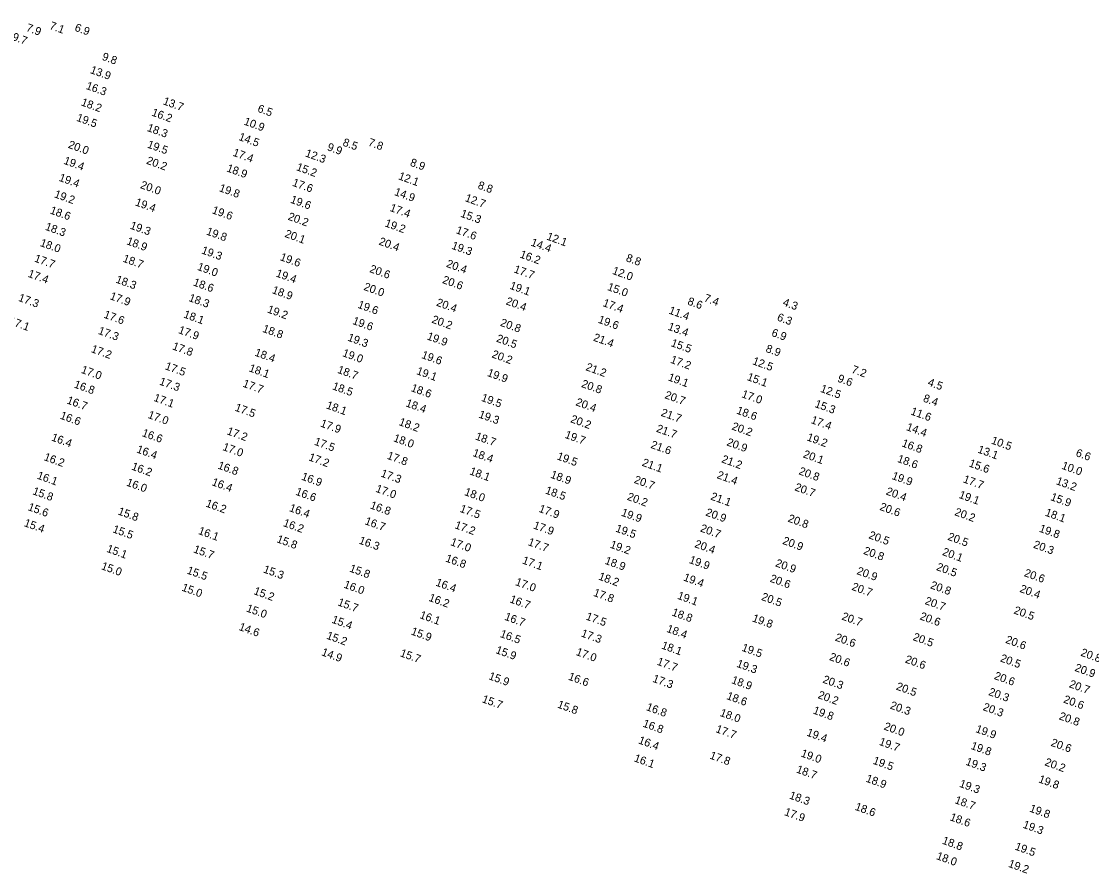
# Model space of a CAD drawing. Extents: x 1023796 to 1112670, y 656573 to 837340.
# Drawn here: x 1049296 to 1049964, y 763560 to 764092 of the extents above; entities that cross this region are included whole.
import ezdxf

# ---------------------------------------------------------------- set-up
doc = ezdxf.new("R2010")
doc.units = 0
doc.layers.add('V-TOPO-SOUN', color=7, linetype='Continuous')

msp = doc.modelspace()

# ---------------------------------------------------------------- texts
at = {"layer": 'V-TOPO-SOUN'}
for s, p in [('7.9', (1049298.07, 764086.31)), ('7.1', (1049312.67, 764087.58)), ('6.9', (1049328.37, 764086.43)), ('9.7', (1049289.35, 764080.64)), ('9.8', (1049345.45, 764068.28)), ('13.9 ', (1049338.09, 764059.97)), ('16.3 ', (1049335.45, 764050.07)), ('18.2 ', (1049332.41, 764039.8)), ('13.7 ', (1049383.56, 764040.48)), ('6.5', (1049442.6, 764035.84)), ('19.5 ', (1049329.51, 764030.16)), ('16.2 ', (1049376.45, 764033.44)), ('18.3 ', (1049373.62, 764023.82)), ('10.9 ', (1049434.09, 764027.81)), ('14.5 ', (1049430.81, 764018.19)), ('7.8', (1049511.7, 764014.72)), ('20.0 ', (1049324.32, 764013.3)), ('19.5 ', (1049373.73, 764013.46)), ('17.4 ', (1049427.17, 764008.34)), ('9.9', (1049486.11, 764011.79)), ('8.5', (1049495.83, 764014.69)), ('19.4 ', (1049321.51, 764003.31)), ('20.2 ', (1049373.19, 764003.36)), ('12.3 ', (1049472.41, 764007.93)), ('8.9', (1049537.89, 764002.11)), ('18.9 ', (1049423.3, 763998.57)), ('15.2 ', (1049466.82, 763999.33)), ('19.4 ', (1049318.54, 763992.68)), ('20.0 ', (1049369.42, 763988.13)), ('17.6 ', (1049464.34, 763989.6)), ('12.1 ', (1049530.59, 763993.64)), ('19.2 ', (1049315.62, 763982.4)), ('19.8 ', (1049418.62, 763986.21)), ('14.9 ', (1049528.08, 763983.79)), ('8.8', (1049580.17, 763987.91)), ('19.4 ', (1049366.17, 763977.35)), ('19.6 ', (1049463.15, 763979)), ('12.7 ', (1049572.22, 763979.98)), ('18.6 ', (1049312.97, 763972.26)), ('19.6 ', (1049414.2, 763972.42)), ('20.2 ', (1049461.59, 763968.39)), ('17.4 ', (1049525.26, 763973.86)), ('15.3 ', (1049569.42, 763970.24)), ('18.3 ', (1049309.94, 763962.09)), ('19.3 ', (1049362.99, 763962.8)), ('19.2 ', (1049522.14, 763964.24)), ('19.8 ', (1049410.59, 763959.13)), ('20.1 ', (1049459.64, 763957.63)), ('17.6 ', (1049566.58, 763959.95)), ('12.1 ', (1049623.18, 763955.97)), ('18.0 ', (1049306.76, 763951.97)), ('18.9 ', (1049360.81, 763953.03)), ('20.4 ', (1049518.4, 763952.84)), ('19.3 ', (1049563.83, 763950.24)), ('14.4 ', (1049613.32, 763952.23)), ('17.7 ', (1049303.19, 763942.24)), ('18.7 ', (1049358.46, 763942.15)), ('19.3 ', (1049407.6, 763947.34)), ('19.6 ', (1049456.67, 763943.11)), ('16.2 ', (1049606.46, 763944.79)), ('8.8', (1049672.76, 763942.51)), ('19.0 ', (1049404.97, 763937.06)), ('20.6 ', (1049512.6, 763935.69)), ('20.4 ', (1049560.55, 763938.94)), ('17.7 ', (1049602.72, 763935.49)), ('17.4 ', (1049299.2, 763932.7)), ('18.3 ', (1049354.04, 763929.11)), ('19.4 ', (1049454.08, 763932.92)), ('20.6 ', (1049558.06, 763928.84)), ('12.0 ', (1049664.22, 763934.56)), ('18.6 ', (1049402.41, 763927.31)), ('18.9 ', (1049451.69, 763922.5)), ('20.0 ', (1049508.93, 763924.56)), ('19.1 ', (1049600.14, 763925.24)), ('15.0 ', (1049661.14, 763924.48)), ('17.3 ', (1049293.19, 763917.67)), ('17.9 ', (1049350.39, 763918.72)), ('18.3 ', (1049399.62, 763917.59)), ('20.4 ', (1049554.29, 763914.69)), ('20.4 ', (1049597.75, 763915.5)), ('8.6', (1049711.19, 763915.42)), ('7.4', (1049721.46, 763917.44)), ('19.2 ', (1049448.7, 763910.43)), ('19.6 ', (1049505.19, 763913.35)), ('17.4 ', (1049658.3, 763914.43)), ('11.4 ', (1049699.49, 763909.77)), ('4.3', (1049770.7, 763914.81)), ('17.1 ', (1049287.34, 763903.17)), ('17.6 ', (1049346.56, 763907.17)), ('18.1 ', (1049396.4, 763907.31)), ('19.6 ', (1049501.94, 763903.25)), ('20.2 ', (1049551.41, 763904.09)), ('20.8 ', (1049594.23, 763902.11)), ('19.6 ', (1049655.35, 763904.03)), ('6.3', (1049767.12, 763905.46)), ('17.3 ', (1049343.06, 763897.05)), ('17.9 ', (1049393.16, 763897.54)), ('18.8 ', (1049445.71, 763898.32)), ('13.4 ', (1049698.93, 763899.63)), ('6.9', (1049763.65, 763895.8)), ('19.3 ', (1049498.87, 763892.83)), ('19.9 ', (1049548.43, 763893.6)), ('20.5 ', (1049591.81, 763892.22)), ('21.4 ', (1049652.32, 763892.85)), ('15.5 ', (1049700.86, 763889.41)), ('17.2 ', (1049338.64, 763885.67)), ('17.8 ', (1049389.41, 763887.39)), ('18.4 ', (1049440.84, 763883.46)), ('19.0 ', (1049495.65, 763883.14)), ('19.6 ', (1049545.04, 763881.97)), ('20.2 ', (1049588.94, 763882.39)), ('8.9', (1049760.04, 763885.86)), ('17.5 ', (1049384.84, 763874.95)), ('21.2 ', (1049647.62, 763874.39)), ('17.2 ', (1049700.52, 763879.02)), ('12.5 ', (1049751.77, 763878.1)), ('17.0 ', (1049332.39, 763872.72)), ('18.1 ', (1049437.24, 763873.71)), ('18.7 ', (1049492.52, 763872.72)), ('19.1 ', (1049541.87, 763871.92)), ('19.9 ', (1049586.08, 763870.77)), ('19.1 ', (1049699.03, 763867.99)), ('15.1 ', (1049748.39, 763868.21)), ('7.2', (1049813.63, 763872.81)), ('16.8 ', (1049327.97, 763863.55)), ('17.3 ', (1049381.26, 763865.4)), ('17.7 ', (1049433.38, 763864.06)), ('18.5 ', (1049489.33, 763862.44)), ('18.6 ', (1049538.46, 763861.32)), ('20.8 ', (1049644.9, 763863.9)), ('9.6', (1049804.93, 763867.23)), ('4.5', (1049861.26, 763864.84)), ('17.1 ', (1049377.72, 763855.21)), ('19.5 ', (1049582.35, 763855.23)), ('20.7 ', (1049696.97, 763856.9)), ('17.0 ', (1049744.99, 763857.51)), ('12.5 ', (1049794.19, 763860.86)), ('8.4', (1049858.35, 763854.85)), ('16.7 ', (1049323.45, 763853.61)), ('17.5 ', (1049428.47, 763849.08)), ('18.1 ', (1049485.5, 763850.54)), ('18.4 ', (1049535.17, 763851.82)), ('20.4 ', (1049641.37, 763852.45)), ('15.3 ', (1049790.69, 763851.36)), ('16.6 ', (1049319.27, 763844.07)), ('17.0 ', (1049374.13, 763844.53)), ('19.3 ', (1049580.73, 763844.81)), ('20.2 ', (1049638.13, 763841.88)), ('21.7 ', (1049694.59, 763845.9)), ('18.6 ', (1049741.79, 763847.26)), ('17.4 ', (1049788.31, 763841.35)), ('11.6 ', (1049850.6, 763846.72)), ('17.9 ', (1049481.86, 763839.19)), ('18.2 ', (1049530.91, 763840.09)), ('21.7 ', (1049691.71, 763835.92)), ('20.2 ', (1049738.86, 763837.34)), ('14.4 ', (1049847.89, 763836.95)), ('16.4 ', (1049313.81, 763830.44)), ('16.6 ', (1049370.43, 763833.22)), ('17.2 ', (1049423.48, 763834.33)), ('18.0 ', (1049527.46, 763830.01)), ('18.7 ', (1049578.65, 763831.11)), ('19.7 ', (1049634.57, 763832.11)), ('19.2 ', (1049785.74, 763830.55)), ('10.5 ', (1049900.91, 763828.54)), ('16.4 ', (1049367.05, 763823.01)), ('17.0 ', (1049420.81, 763824.5)), ('17.5 ', (1049478.06, 763827.82)), ('21.6 ', (1049688.22, 763825.85)), ('20.9 ', (1049735.68, 763827.41)), ('16.8 ', (1049845.04, 763826.8)), ('13.1 ', (1049892.44, 763822.92)), ('16.2 ', (1049309.16, 763818.2)), ('17.2 ', (1049474.54, 763818.06)), ('17.8 ', (1049523.52, 763819.02)), ('18.4 ', (1049576.99, 763820.77)), ('19.5 ', (1049629.63, 763818.65)), ('21.1 ', (1049682.8, 763814.69)), ('21.2 ', (1049732.46, 763816.84)), ('20.1 ', (1049783.44, 763819.94)), ('18.6 ', (1049842.25, 763817.09)), ('6.6', (1049953.71, 763820.73)), ('16.2 ', (1049363.87, 763812.3)), ('16.8 ', (1049417.78, 763812.95)), ('17.3 ', (1049519.58, 763807.97)), ('18.1 ', (1049575.07, 763809.32)), ('20.8 ', (1049780.72, 763809.36)), ('15.6 ', (1049886.98, 763814.26)), ('10.0 ', (1049944.89, 763812.81)), ('16.1 ', (1049304.88, 763806.62)), ('16.0 ', (1049360.67, 763802.3)), ('16.4 ', (1049414.05, 763802.55)), ('16.9 ', (1049470.01, 763806.01)), ('18.9 ', (1049625.63, 763807.2)), ('20.7 ', (1049677.79, 763804)), ('21.4 ', (1049729.61, 763806.94)), ('19.9 ', (1049838.86, 763806.4)), ('17.7 ', (1049883.36, 763804.32)), ('13.2 ', (1049941.43, 763803.16)), ('15.8 ', (1049302.1, 763796.89)), ('16.6 ', (1049466.39, 763796.56)), ('17.0 ', (1049516.39, 763798.42)), ('18.0 ', (1049571.83, 763796.38)), ('18.5 ', (1049622.34, 763797.35)), ('20.7 ', (1049778.15, 763799.33)), ('20.4 ', (1049835.18, 763796.75)), ('19.1 ', (1049880.73, 763794.6)), ('16.2 ', (1049410.26, 763789.21)), ('16.8 ', (1049512.94, 763788.03)), ('20.2 ', (1049673.45, 763793.42)), ('21.1 ', (1049725.63, 763793.56)), ('15.9 ', (1049937.97, 763793.23)), ('15.6 ', (1049299.17, 763786.97)), ('15.8 ', (1049355.4, 763784.26)), ('16.4 ', (1049462.42, 763786.36)), ('17.5 ', (1049568.98, 763785.88)), ('17.9 ', (1049618.31, 763785.89)), ('19.9 ', (1049669.78, 763783.5)), ('20.9 ', (1049722.53, 763783.58)), ('20.6 ', (1049831.27, 763787.12)), ('20.2 ', (1049878.06, 763783.82)), ('18.1 ', (1049934.57, 763783.5)), ('15.4 ', (1049296.73, 763777)), ('16.2 ', (1049458.62, 763777)), ('16.7 ', (1049509.64, 763778.16)), ('17.2 ', (1049565.8, 763775.67)), ('17.9 ', (1049614.87, 763775.53)), ('20.8 ', (1049773.9, 763779.81)), ('15.5 ', (1049352.1, 763773.12)), ('16.1 ', (1049405.59, 763772.06)), ('19.5 ', (1049666.24, 763773.58)), ('20.7 ', (1049719.15, 763773.65)), ('20.5 ', (1049824.41, 763769.36)), ('20.5 ', (1049873.73, 763768.43)), ('19.8 ', (1049930.85, 763773.51)), ('15.8 ', (1049454.57, 763766.89)), ('16.3 ', (1049505.95, 763766.09)), ('17.0 ', (1049563.13, 763765.11)), ('17.7 ', (1049611.56, 763765.08)), ('19.2 ', (1049662.81, 763763.5)), ('20.4 ', (1049715.63, 763763.85)), ('20.9 ', (1049770.58, 763765.87)), ('20.3 ', (1049927.21, 763763.49)), ('15.1 ', (1049348.32, 763760.9)), ('15.7 ', (1049402.57, 763760.58)), ('16.8 ', (1049560.02, 763754.89)), ('20.8 ', (1049821.1, 763759.61)), ('20.1 ', (1049870.36, 763758.93)), ('15.0 ', (1049344.96, 763750.08)), ('15.3 ', (1049446.18, 763748.03)), ('15.8 ', (1049500.02, 763748.6)), ('17.1 ', (1049607.97, 763753.66)), ('18.9 ', (1049659.57, 763753.41)), ('19.9 ', (1049712.21, 763753.94)), ('20.9 ', (1049766.1, 763751.87)), ('20.5 ', (1049866.67, 763749.52)), ('15.5 ', (1049398.49, 763747.36)), ('18.2 ', (1049655.57, 763743.59)), ('19.4 ', (1049708.62, 763743.01)), ('20.6 ', (1049762.66, 763742.27)), ('20.9 ', (1049816.94, 763746.99)), ('20.6 ', (1049921.47, 763745.75)), ('15.0 ', (1049395.25, 763736.68)), ('15.2 ', (1049440.21, 763734.48)), ('16.0 ', (1049496.49, 763738.51)), ('16.4 ', (1049553.87, 763739.82)), ('17.0 ', (1049603.64, 763740.15)), ('20.7 ', (1049813.78, 763737.19)), ('20.8 ', (1049862.91, 763738.12)), ('20.4 ', (1049918.75, 763735.86)), ('16.2 ', (1049549.55, 763730.3)), ('16.7 ', (1049600.16, 763729.34)), ('17.8 ', (1049652.39, 763733.42)), ('19.1 ', (1049704.87, 763731.57)), ('20.5 ', (1049757.32, 763730.87)), ('20.7 ', (1049859.49, 763728.3)), ('15.0 ', (1049435.59, 763723.68)), ('15.7 ', (1049492.7, 763727.47)), ('18.8 ', (1049701.4, 763721.17)), ('20.5 ', (1049915.01, 763722.41)), ('15.4 ', (1049488.96, 763716.62)), ('16.1 ', (1049543.91, 763719.51)), ('16.7 ', (1049596.91, 763718.46)), ('17.5 ', (1049647.71, 763718.63)), ('19.8 ', (1049751.62, 763717.48)), ('20.7 ', (1049807.55, 763718.61)), ('20.6 ', (1049856.33, 763718.71)), ('14.6 ', (1049430.95, 763712.09)), ('15.9 ', (1049538.49, 763709.27)), ('16.5 ', (1049594.1, 763707.73)), ('17.3 ', (1049644.72, 763708.04)), ('18.4 ', (1049698.14, 763710.9)), ('15.2 ', (1049485.68, 763706.63)), ('20.6 ', (1049803.4, 763705.5)), ('20.5 ', (1049851.98, 763705.79)), ('20.6 ', (1049909.87, 763704.04)), ('14.9 ', (1049482.56, 763696.3)), ('15.7 ', (1049531.64, 763695.69)), ('15.9 ', (1049591.38, 763697.63)), ('17.0 ', (1049641.53, 763696.45)), ('18.1 ', (1049694.91, 763700.53)), ('19.5 ', (1049745.05, 763699.11)), ('20.8 ', (1049956.78, 763696.04)), ('17.7 ', (1049692.11, 763690.39)), ('19.3 ', (1049741.86, 763689.08)), ('20.6 ', (1049799.83, 763693.35)), ('20.6 ', (1049847.14, 763691.78)), ('20.5 ', (1049906.53, 763692.46)), ('15.9 ', (1049586.98, 763681.34)), ('16.6 ', (1049636.7, 763681.06)), ('20.6 ', (1049902.77, 763681.48)), ('20.9 ', (1049953.09, 763686.55)), ('17.3 ', (1049689.38, 763679.73)), ('18.9 ', (1049738.64, 763678.89)), ('20.3 ', (1049795.66, 763679.22)), ('20.5 ', (1049841.51, 763674.88)), ('20.7 ', (1049949.59, 763676.35)), ('18.6 ', (1049735.59, 763668.93)), ('20.2 ', (1049792.64, 763669.54)), ('20.3 ', (1049899.24, 763671.47)), ('15.7 ', (1049582.83, 763666.96)), ('15.8 ', (1049629.9, 763663.63)), ('16.8 ', (1049685.38, 763662.02)), ('20.3 ', (1049837.73, 763663.03)), ('20.3 ', (1049895.72, 763662.05)), ('20.6 ', (1049946, 763666.77)), ('18.0 ', (1049731.45, 763658.41)), ('19.8 ', (1049789.61, 763659.92)), ('20.8 ', (1049943.28, 763656.3)), ('16.8 ', (1049683.27, 763651.72)), ('17.7 ', (1049728.82, 763648.28)), ('20.0 ', (1049833.86, 763649.92)), ('19.9 ', (1049891.17, 763648.3)), ('16.4 ', (1049680.53, 763641.24)), ('19.4 ', (1049785.59, 763646.08)), ('19.7 ', (1049830.88, 763640.35)), ('19.8 ', (1049888.19, 763637.78)), ('20.6 ', (1049938.16, 763639.76)), ('16.1 ', (1049677.79, 763630.05)), ('17.8 ', (1049725.06, 763631.77)), ('19.0 ', (1049782.02, 763633.08)), ('19.5 ', (1049827, 763628.52)), ('19.3 ', (1049884.96, 763627.87)), ('20.2 ', (1049934.35, 763627.55)), ('18.7 ', (1049779.15, 763623.06)), ('18.9 ', (1049822.6, 763617.33)), ('19.3 ', (1049881, 763614.14)), ('19.8 ', (1049930.46, 763616.93)), ('18.3 ', (1049774.75, 763606.82)), ('18.7 ', (1049878.16, 763603.9)), ('17.9 ', (1049771.69, 763596.47)), ('18.6 ', (1049815.81, 763599.75)), ('19.8 ', (1049924.82, 763598.66)), ('18.6 ', (1049875.1, 763593.24)), ('19.3 ', (1049920.67, 763588.56)), ('18.8 ', (1049870.26, 763578.59)), ('19.5 ', (1049915.73, 763574.91)), ('18.0 ', (1049866.62, 763568.95)), ('19.2 ', (1049911.55, 763564.14))]:
    msp.add_text(s, height=5, rotation=340, dxfattribs=at).set_placement(p)

doc.saveas('drawing.dxf')
